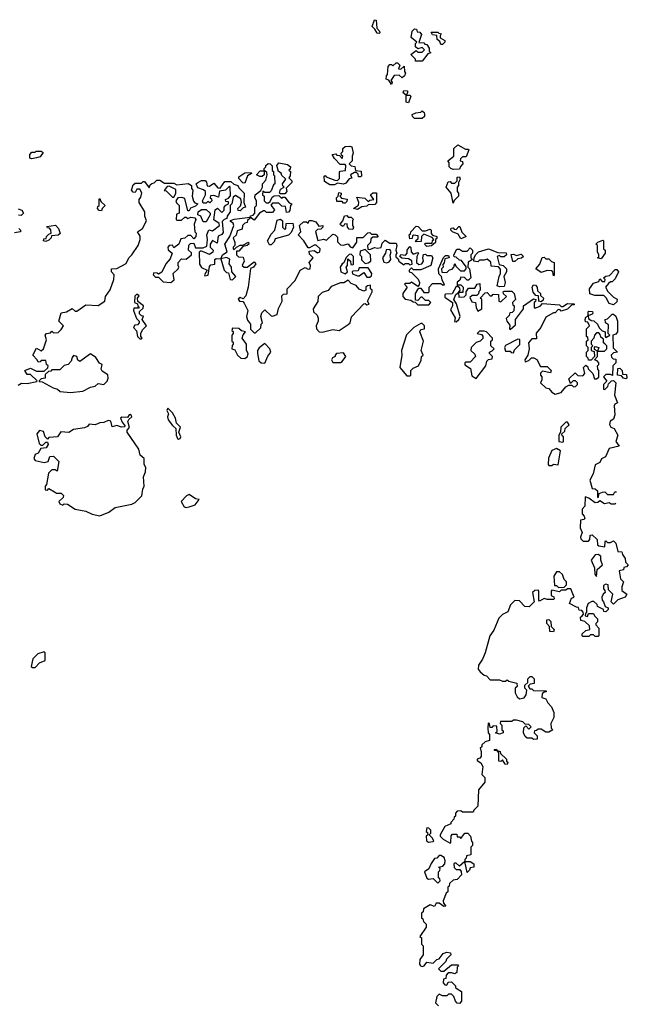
# Model space of a CAD drawing. Extents: x 1861455 to 2058065, y 200073 to 437907.
# Tile 418 of 574: x 2043236 to 2047180, y 301435 to 307820. Entities that reach past the tile are written whole.
import ezdxf

# ---------------------------------------------------------------- set-up
doc = ezdxf.new("R2010")
doc.units = 0

msp = doc.modelspace()

# ---------------------------------------------------------------- linework, layer by layer
at = {"layer": '0CON05XD'}
for points in [[(2045565, 307730), (2045551.7, 307731.7), (2045538.3, 307758.3), (2045520, 307775), (2045535, 307820), (2045547, 307817), (2045550, 307765), (2045567.5, 307745), (2045570, 307735), (2045565, 307730)], [(2045845, 307550), (2045801.7, 307551.7), (2045800, 307565), (2045770, 307595), (2045805, 307620), (2045815, 307610), (2045845, 307610), (2045860, 307625), (2045845, 307640), (2045815, 307630), (2045800, 307645), (2045800, 307665), (2045810, 307675), (2045772.5, 307705), (2045780, 307745), (2045795, 307760), (2045808.3, 307758.3), (2045811.7, 307741.7), (2045828.3, 307738.3), (2045840, 307725), (2045821.7, 307671.7), (2045855, 307670), (2045861.7, 307661.7), (2045875, 307660), (2045890, 307635), (2045890, 307615), (2045900, 307605), (2045881.7, 307598.3), (2045845, 307550)], [(2045975, 307660), (2045965, 307660), (2045958.3, 307678.3), (2045941.7, 307691.7), (2045938.3, 307718.3), (2045911.7, 307721.7), (2045901.7, 307738.3), (2045945, 307740), (2045951.7, 307731.7), (2045968.3, 307728.3), (2045960, 307715), (2045961.7, 307701.7), (2045990, 307685), (2045990, 307675), (2045975, 307660)], [(2045645, 307400), (2045628.3, 307428.3), (2045610, 307435), (2045613, 307457), (2045620, 307465), (2045623, 307517), (2045635, 307530), (2045645, 307530), (2045655, 307520), (2045675, 307540), (2045685, 307540), (2045700, 307525), (2045691.7, 307501.7), (2045705, 307500), (2045728.3, 307518.3), (2045730, 307485), (2045737, 307473), (2045730, 307455), (2045715, 307442.5), (2045695, 307460), (2045661.7, 307458.3), (2045640, 307425), (2045650, 307415), (2045645, 307400)], [(2045755, 307280), (2045740, 307285), (2045740, 307330), (2045720, 307345), (2045725, 307360), (2045748.3, 307358.3), (2045750, 307345), (2045740, 307330), (2045765, 307330), (2045770, 307325), (2045755, 307280)], [(2045845, 307180), (2045795, 307180), (2045781.7, 307191.7), (2045780, 307205), (2045803, 307217), (2045835, 307220), (2045845, 307230), (2045857.5, 307217.5), (2045860, 307205), (2045858.3, 307191.7), (2045845, 307180)], [(2045275, 306750), (2045245, 306750), (2045211.7, 306771.7), (2045210, 306805), (2045215, 306810), (2045221.7, 306801.7), (2045278.3, 306778.3), (2045295, 306777.5), (2045308.8, 306791.2), (2045308.3, 306831.7), (2045313, 306837), (2045348.3, 306841.7), (2045350, 306875), (2045345, 306880), (2045311.7, 306881.7), (2045275, 306920), (2045260, 306945), (2045285, 306950), (2045291.7, 306941.7), (2045308.3, 306938.3), (2045325, 306920), (2045330, 306935), (2045321.7, 306941.7), (2045320, 306955), (2045330, 306965), (2045330, 306985), (2045345, 306996.7), (2045375, 307000), (2045387.5, 306995), (2045397.5, 306955), (2045390, 306935), (2045390, 306905), (2045370, 306885), (2045383, 306873), (2045408.3, 306868.3), (2045411.7, 306841.7), (2045448.3, 306838.3), (2045450, 306805), (2045445, 306800), (2045431.7, 306801.7), (2045428.3, 306818.3), (2045418.3, 306828.3), (2045405, 306830), (2045380, 306815), (2045388.3, 306791.7), (2045371.7, 306788.3), (2045350, 306760), (2045335, 306752.5), (2045295, 306760), (2045275, 306750)], [(2046045, 306847.5), (2046030, 306855), (2046020, 306865), (2046020, 306895), (2046010, 306905), (2046050, 306935), (2046050, 306985), (2046075, 307007.5), (2046125, 306980), (2046145, 306980), (2046147.5, 306975), (2046128.3, 306931.7), (2046105, 306930), (2046091.7, 306918.3), (2046090, 306905), (2046105, 306900), (2046107.5, 306885), (2046091.7, 306868.3), (2046085, 306850), (2046045, 306847.5)], [(2043315, 306917.5), (2043301.7, 306921.7), (2043302.5, 306945), (2043315, 306960), (2043335, 306960), (2043342.5, 306967.5), (2043375, 306967.5), (2043388.3, 306958.3), (2043369.3, 306930.7), (2043345, 306923.3), (2043315, 306917.5)], [(2044263.3, 306225), (2044262.5, 306245), (2044285, 306270), (2044315, 306267.5), (2044350, 306295), (2044348.3, 306308.3), (2044330, 306325), (2044333, 306357), (2044341.7, 306368.3), (2044365, 306370), (2044375, 306340), (2044425, 306340), (2044448.3, 306351.7), (2044453.3, 306395), (2044447.5, 306425), (2044461.7, 306458.3), (2044485, 306450), (2044530, 306485), (2044528.3, 306498.3), (2044493, 306523), (2044503, 306587), (2044517, 306597), (2044545, 306570), (2044560, 306585), (2044560, 306605), (2044571.7, 306618.3), (2044590, 306625), (2044588.3, 306638.3), (2044571.7, 306641.7), (2044570, 306655), (2044588.3, 306661.7), (2044601.7, 306678.3), (2044600, 306735), (2044595, 306740), (2044570, 306715), (2044531.7, 306708.3), (2044525, 306670), (2044495, 306680), (2044471.7, 306678.3), (2044470, 306665), (2044478.3, 306658.3), (2044480, 306645), (2044468.3, 306631.7), (2044455, 306640), (2044445, 306630), (2044425, 306630), (2044420, 306645), (2044440, 306685), (2044440, 306705), (2044427.5, 306717.5), (2044390.7, 306730.7), (2044380, 306755), (2044390, 306765), (2044415, 306777.5), (2044437, 306777), (2044447, 306767), (2044451.7, 306741.7), (2044465, 306740), (2044495, 306760), (2044520.7, 306730.7), (2044535, 306727.5), (2044565, 306770), (2044605, 306770), (2044623, 306753), (2044650, 306745), (2044655, 306730), (2044690, 306695), (2044687.5, 306635), (2044700, 306605), (2044685, 306600), (2044665, 306580), (2044651.7, 306581.7), (2044650, 306595), (2044667, 306613), (2044673, 306637), (2044668.8, 306658.8), (2044635, 306680), (2044620, 306670), (2044610, 306625), (2044600, 306615), (2044600, 306575), (2044580, 306545), (2044578.3, 306531.7), (2044560, 306525), (2044548.3, 306511.7), (2044555, 306440), (2044545, 306427.5), (2044523, 306417), (2044515, 306370), (2044485, 306387.5), (2044470, 306365), (2044470, 306345), (2044490, 306325), (2044488.3, 306311.7), (2044465, 306297.5), (2044431.7, 306311.7), (2044415, 306320), (2044405, 306320), (2044398.3, 306311.7), (2044400, 306235), (2044413.9, 306213.9), (2044450, 306195), (2044432.5, 306165), (2044435, 306160), (2044456.4, 306163.6), (2044465, 306220), (2044475, 306230), (2044500, 306235), (2044500, 306265), (2044508.3, 306271.7), (2044540, 306270), (2044550, 306295), (2044580, 306315), (2044566.2, 306363.8), (2044597, 306413), (2044622.5, 306485), (2044620, 306500), (2044601.7, 306511.7), (2044601.7, 306518.3), (2044625, 306527.5), (2044730, 306540), (2044731.7, 306548.3), (2044748.3, 306551.7), (2044760, 306565), (2044760, 306605), (2044770, 306615), (2044770, 306645), (2044760, 306665), (2044762.5, 306685), (2044798.3, 306711.7), (2044810, 306735), (2044810, 306755), (2044831.7, 306778.3), (2044840, 306815), (2044838.3, 306828.3), (2044825, 306840), (2044820, 306840), (2044820, 306815), (2044807, 306803), (2044793, 306803), (2044770, 306815), (2044795, 306840), (2044820, 306840), (2044820, 306855), (2044830, 306865), (2044830, 306875), (2044845, 306887.5), (2044860, 306885), (2044871.7, 306871.7), (2044872.5, 306842.5), (2044880, 306835), (2044880, 306815), (2044886.7, 306806.7), (2044890, 306755), (2044880, 306750), (2044865, 306710), (2044855, 306700), (2044825, 306700), (2044811.7, 306708.3), (2044810, 306685), (2044820, 306675), (2044820, 306645), (2044833, 306633), (2044847.5, 306632.5), (2044860, 306640), (2044871.7, 306668.3), (2044885, 306677.5), (2044915, 306680), (2044935, 306660), (2044941.7, 306668.3), (2044955, 306670), (2044981.7, 306631.7), (2045000, 306625), (2044990, 306615), (2044986.4, 306583.6), (2044978.3, 306571.7), (2044965, 306570), (2044958.3, 306608.3), (2044935, 306610), (2044915, 306630), (2044875, 306630), (2044862.5, 306617.5), (2044887, 306587), (2044875, 306570), (2044835, 306570), (2044825, 306580), (2044815, 306580), (2044790, 306565), (2044755, 306520), (2044730, 306540), (2044728.3, 306531.7), (2044711.7, 306518.3), (2044710, 306505), (2044695, 306500), (2044680, 306485), (2044677.5, 306462.5), (2044645, 306450), (2044638.3, 306421.7), (2044620, 306405), (2044630, 306375), (2044630, 306355), (2044620, 306345), (2044620, 306335), (2044625, 306330), (2044640, 306345), (2044665, 306357.5), (2044681.7, 306358.3), (2044718.3, 306378.3), (2044720, 306365), (2044710, 306355), (2044681.7, 306348.3), (2044655, 306320), (2044641.7, 306318.3), (2044640, 306295), (2044653, 306283), (2044685, 306280), (2044690, 306255), (2044677.5, 306225), (2044690, 306215), (2044710, 306215), (2044755, 306250), (2044766.7, 306236.7), (2044750, 306215), (2044732.5, 306207.5), (2044716.7, 306085), (2044700.7, 306029.3), (2044685, 306010), (2044665, 306017.5), (2044652.5, 306007.5), (2044660, 305995), (2044681.7, 305991.7), (2044690.7, 305980.7), (2044713.3, 305935), (2044706.7, 305895), (2044712.3, 305872.3), (2044732.5, 305845), (2044732.5, 305812.5), (2044755, 305790), (2044765, 305790), (2044798.3, 305821.7), (2044800, 305845), (2044810, 305855), (2044797.5, 305895), (2044805, 305920), (2044825, 305937.5), (2044865, 305900), (2044875, 305897.5), (2044905, 305907.5), (2044913, 305947), (2044936.7, 305995), (2044935, 306030), (2044945, 306040), (2044968.3, 306041.7), (2044970, 306075), (2045020.7, 306129.3), (2045054.1, 306195.9), (2045085, 306212.5), (2045105, 306202.5), (2045117.5, 306205), (2045120, 306225), (2045112.5, 306245), (2045137.5, 306275), (2045115, 306300), (2045111.7, 306318.3), (2045145, 306322.5), (2045165, 306307.5), (2045180, 306315), (2045182.5, 306335), (2045157, 306357), (2045145, 306357.5), (2045115, 306340), (2045105, 306340), (2045076.4, 306386.4), (2045040, 306425), (2045057.5, 306445), (2045050, 306485), (2045075, 306510), (2045095, 306510), (2045105, 306500), (2045111.7, 306518.3), (2045128.3, 306518.3), (2045155, 306510), (2045175, 306480), (2045200, 306485), (2045200, 306475), (2045188.3, 306461.7), (2045165, 306460), (2045153, 306447), (2045168.3, 306388.3), (2045205, 306397.5), (2045225, 306390), (2045265, 306430), (2045280, 306425), (2045295, 306410), (2045295, 306380), (2045315, 306360), (2045331.7, 306358.3), (2045365, 306367.5), (2045377, 306347), (2045395, 306340), (2045421.7, 306378.3), (2045421.7, 306408.3), (2045461.7, 306408.3), (2045491.7, 306438.3), (2045505, 306440), (2045515, 306430), (2045545, 306430), (2045560, 306415), (2045555, 306410), (2045525, 306410), (2045511.7, 306398.3), (2045510, 306375), (2045490, 306355), (2045491.7, 306331.7), (2045505, 306330), (2045535, 306342.5), (2045555, 306337.5), (2045578.3, 306341.7), (2045585, 306370), (2045605, 306390), (2045635, 306370), (2045675, 306370), (2045680, 306355), (2045672.5, 306325), (2045680, 306305), (2045673, 306297), (2045673, 306283), (2045688.3, 306268.3), (2045693.6, 306253.6), (2045725, 306230), (2045735, 306240), (2045755, 306240), (2045765, 306230), (2045780, 306235), (2045776.7, 306256.7), (2045755, 306270), (2045713.3, 306273.3), (2045700, 306285), (2045705, 306297.5), (2045736.7, 306293.3), (2045747.5, 306305), (2045747.5, 306325), (2045765, 306350), (2045771.7, 306341.7), (2045772.5, 306315), (2045785, 306300), (2045815, 306310), (2045820, 306305), (2045810, 306285), (2045807.5, 306245), (2045823, 306233), (2045843, 306237), (2045852.5, 306255), (2045847.5, 306275), (2045851.7, 306298.3), (2045865, 306300), (2045875, 306290), (2045905, 306290), (2045912.5, 306275), (2045900, 306225), (2045835, 306197.5), (2045788.3, 306198.3), (2045775, 306210), (2045760, 306195), (2045760, 306185), (2045775, 306180), (2045817.7, 306137.7), (2045827.5, 306115), (2045825, 306100), (2045815, 306090), (2045775, 306117.5), (2045765, 306110), (2045735, 306110), (2045730, 306105), (2045747.5, 306085), (2045718.8, 306045), (2045718.8, 306025), (2045735, 306006.7), (2045771.7, 306001.7)], [(2044955, 306690), (2044925, 306690), (2044920, 306695), (2044925, 306720), (2044950, 306735), (2044941.7, 306741.7), (2044940, 306755), (2044960, 306785), (2044935, 306810), (2044930, 306825), (2044912.5, 306835), (2044902.5, 306875), (2044915, 306892.5), (2044971.7, 306881.7), (2044990, 306865), (2044988.3, 306851.7), (2044980, 306845), (2044990, 306835), (2044988.3, 306808.3), (2044980, 306795), (2045000, 306775), (2045000, 306765), (2044961.7, 306728.3), (2044967.5, 306705), (2044955, 306690)], [(2044695, 306760), (2044681.7, 306761.7), (2044655, 306790), (2044655, 306800), (2044695, 306827.5), (2044735, 306830), (2044738.3, 306821.7), (2044711.7, 306808.3), (2044695, 306760)], [(2046045, 306630), (2046032.5, 306695), (2046000, 306735), (2046011.7, 306768.3), (2046025, 306770), (2046035, 306760), (2046055, 306760), (2046070, 306775), (2046071.7, 306798.3), (2046085, 306800), (2046090, 306785), (2046080, 306765), (2046080, 306745), (2046070, 306735), (2046070, 306705), (2046080, 306695), (2046080, 306675), (2046051.7, 306648.3), (2046045, 306630)], [(2043225, 305450), (2043247, 305463), (2043285, 305460), (2043347, 305473), (2043348.3, 305478.3), (2043305, 305520), (2043285, 305520), (2043270, 305545), (2043305, 305560), (2043345, 305540), (2043395, 305540), (2043418.3, 305561.7), (2043420, 305575), (2043410, 305585), (2043405, 305610), (2043375, 305610), (2043368.3, 305601.7), (2043355, 305600), (2043350, 305615), (2043320, 305645), (2043345, 305690), (2043375, 305672.5), (2043390, 305685), (2043410, 305745), (2043400, 305775), (2043410, 305785), (2043435, 305790), (2043445, 305800), (2043455, 305790), (2043485, 305792.5), (2043505, 305810), (2043520, 305835), (2043490, 305865), (2043505, 305920), (2043540, 305925), (2043575, 305947.5), (2043595, 305930), (2043605, 305930), (2043665, 305970), (2043745, 305967.5), (2043787.5, 305995), (2043792.5, 306025), (2043821.7, 306068.3), (2043846.7, 306135), (2043847.5, 306165), (2043830, 306185), (2043830, 306205), (2043865, 306207.5), (2043925, 306240), (2043943.3, 306275), (2043963.3, 306295), (2044003.3, 306355), (2044016.7, 306395), (2044017, 306417), (2044000, 306445), (2044032.5, 306465), (2044057.5, 306515), (2044047.5, 306545), (2044047.5, 306575), (2044010, 306635), (2044010, 306655), (2044021.7, 306668.3), (2044027, 306697), (2044015, 306720), (2043995, 306720), (2043985, 306700), (2043971.7, 306701.7), (2043960, 306715), (2043971.7, 306748.3), (2043985, 306760), (2044025, 306760), (2044035, 306770), (2044045, 306770), (2044075, 306730), (2044081.7, 306748.3), (2044091.7, 306758.3), (2044108.3, 306761.7), (2044125, 306780), (2044145, 306780), (2044175, 306760), (2044235, 306760), (2044255, 306750), (2044326.7, 306756.7), (2044350, 306745), (2044350, 306725), (2044357.5, 306715), (2044353.3, 306675), (2044362.5, 306642.5), (2044371.7, 306631.7), (2044390, 306625), (2044375, 306610), (2044341.7, 306598.3), (2044335, 306580), (2044325, 306580), (2044305, 306660), (2044287.5, 306667.5), (2044260, 306665), (2044247.5, 306645), (2044251.7, 306631.7), (2044270, 306615), (2044270, 306565), (2044251.7, 306558.3), (2044250, 306525), (2044255, 306520), (2044285, 306520), (2044305, 306540), (2044315, 306540), (2044325, 306530), (2044345, 306540), (2044370, 306535), (2044377.5, 306525), (2044367.5, 306495), (2044370, 306445), (2044380, 306435), (2044377.5, 306415), (2044365, 306400), (2044345, 306420), (2044325, 306420), (2044307, 306403), (2044280, 306400), (2044267.5, 306365), (2044235, 306340), (2044225, 306357.5), (2044203.6, 306356.4), (2044196.7, 306345), (2044198.3, 306328.3), (2044223.3, 306305), (2044210.7, 306269.3), (2044183, 306237), (2044156.4, 306183.6), (2044135, 306170), (2044127, 306177), (2044105, 306177.5), (2044100, 306165), (2044115, 306150), (2044135, 306150), (2044165, 306120), (2044215, 306116.7), (2044237, 306133), (2044230, 306175), (2044262.5, 306205), (2044267.5, 306215), (2044263.3, 306225)], [(2044235, 306670), (2044247, 306693), (2044248.3, 306718.3), (2044205, 306740), (2044191.7, 306738.3), (2044171.7, 306711.7), (2044185, 306710), (2044225, 306670), (2044235, 306670)], [(2045345, 306630), (2045335, 306630), (2045325, 306640), (2045291.7, 306641.7), (2045290, 306665), (2045300, 306675), (2045305, 306700), (2045320, 306695), (2045320, 306685), (2045310, 306675), (2045321.7, 306661.7), (2045357, 306657), (2045355, 306640), (2045345, 306630)], [(2045425, 306590), (2045400, 306595), (2045431.7, 306618.3), (2045433.3, 306635), (2045421.7, 306668.3), (2045471.7, 306661.7), (2045495, 306640), (2045505, 306650), (2045530, 306655), (2045510, 306685), (2045525, 306697.5), (2045548.3, 306698.3), (2045547.5, 306635), (2045538.3, 306621.7), (2045495, 306620), (2045485, 306610), (2045453, 306607), (2045425, 306590)], [(2043765, 306580), (2043751.7, 306581.7), (2043740, 306595), (2043741.7, 306608.3), (2043750, 306615), (2043750, 306655), (2043755, 306660), (2043761.7, 306641.7), (2043790, 306615), (2043770, 306595), (2043765, 306580)], [(2043225, 306592.5), (2043250, 306585), (2043260, 306565), (2043245, 306550), (2043228.3, 306551.7)], [(2044445, 306510), (2044425, 306510), (2044410, 306545), (2044390, 306555), (2044392.5, 306575), (2044415, 306590), (2044445, 306590), (2044470, 306565), (2044470, 306555), (2044445, 306510)], [(2045395, 306460), (2045371.7, 306461.7), (2045360, 306475), (2045357, 306497), (2045340, 306495), (2045335, 306480), (2045325, 306480), (2045315, 306490), (2045312.5, 306495), (2045330, 306515), (2045341.7, 306548.3), (2045355, 306550), (2045365, 306540), (2045385, 306540), (2045400, 306525), (2045392.5, 306517.5), (2045392.5, 306485), (2045400, 306475), (2045395, 306460)], [(2043405, 306382.5), (2043390, 306385), (2043391.7, 306398.3), (2043408.3, 306401.7), (2043410, 306415), (2043425, 306430), (2043440, 306435), (2043438.3, 306458.3), (2043428.3, 306468.3), (2043415, 306470), (2043411.7, 306478.3), (2043467, 306487), (2043487, 306467), (2043497, 306433), (2043485, 306422.5), (2043441.7, 306418.3), (2043440, 306405), (2043425, 306390), (2043405, 306382.5)], [(2044865, 306360), (2044855, 306360), (2044842.5, 306385), (2044865, 306430), (2044890, 306455), (2044905, 306520), (2044925, 306527.5), (2044940, 306515), (2044940, 306475), (2044955, 306460), (2044960, 306465), (2044961.7, 306498.3), (2045005, 306500), (2045010, 306475), (2044995, 306440), (2044977, 306423), (2044891.7, 306398.3), (2044885, 306380), (2044865, 306360)], [(2045875, 306350), (2045860, 306365), (2045865, 306370), (2045908.3, 306371.7), (2045911.7, 306388.3), (2045920, 306395), (2045908.3, 306408.3), (2045855, 306430), (2045840, 306415), (2045838.3, 306381.7), (2045805, 306380), (2045800, 306385), (2045818.3, 306401.7), (2045818.3, 306418.3), (2045788.3, 306421.7), (2045781.7, 306418.3), (2045778.3, 306401.7), (2045765, 306400), (2045760, 306425), (2045768.3, 306431.7), (2045770, 306445), (2045805, 306480), (2045818.3, 306478.3), (2045845, 306450), (2045865, 306450), (2045895, 306462.5), (2045902.5, 306455), (2045902.5, 306432.5), (2045911.7, 306421.7), (2045940, 306415), (2045938.3, 306401.7), (2045930, 306395), (2045930, 306375), (2045905, 306352.5), (2045875, 306350)], [(2043230, 306465), (2043240, 306455), (2043240, 306445), (2043201.7, 306438.3)], [(2046095, 306400), (2046078.3, 306428.3), (2046040, 306445), (2046030, 306455), (2046031.7, 306468.3), (2046045, 306470), (2046051.7, 306461.7), (2046065, 306460), (2046081.7, 306478.3), (2046088.3, 306478.3), (2046101.7, 306441.7), (2046130, 306415), (2046105, 306402.5), (2046095, 306400)], [(2047005, 306270), (2046980, 306275), (2046988.3, 306281.7), (2046990, 306295), (2046980, 306315), (2046980, 306355), (2046970, 306365), (2046981.7, 306378.3), (2047015, 306390), (2047020, 306385), (2047020, 306335), (2047030, 306325), (2047030, 306305), (2047005, 306270)], [(2045345, 306172.5), (2045360, 306185), (2045352.5, 306215), (2045360, 306225), (2045361.7, 306268.3), (2045380, 306255), (2045381.7, 306231.7), (2045395, 306230), (2045400, 306235), (2045400, 306285), (2045385, 306300), (2045371.7, 306298.3), (2045351.7, 306278.3), (2045336.7, 306243.3), (2045325, 306237.5), (2045313.3, 306215), (2045317.5, 306185), (2045345, 306172.5)], [(2045475, 306240), (2045495, 306242.5), (2045512.5, 306255), (2045510, 306295), (2045475, 306330), (2045441.7, 306318.3), (2045440, 306295), (2045450, 306285), (2045451.7, 306261.7), (2045475, 306240)], [(2045615, 306242.5), (2045630, 306250), (2045640, 306265), (2045637, 306293), (2045642.5, 306315), (2045635, 306330), (2045611.7, 306328.3), (2045607.5, 306305), (2045586.2, 306275), (2045595, 306247.5), (2045615, 306242.5)], [(2045771.7, 306001.7), (2045785, 305990), (2045798.3, 305988.3), (2045815, 305970), (2045888.3, 305971.7), (2045900, 305985), (2045888.3, 305998.3), (2045865, 306000), (2045845, 306020), (2045835, 306020), (2045815, 306000), (2045801.7, 306001.7), (2045800, 306045), (2045815, 306070), (2045821.7, 306078.3), (2045835, 306080), (2045855, 306050), (2045885, 306050), (2045890, 306055), (2045890, 306085), (2045911.7, 306108.3), (2045965, 306110), (2045975, 306100), (2045988.3, 306101.7), (2045973, 306133), (2045970, 306155), (2045953, 306173), (2045950, 306205), (2045983, 306277), (2045995, 306290), (2046015, 306290), (2046020, 306275), (2045991.7, 306268.3), (2045987, 306243), (2045978.3, 306231.7), (2045980, 306215), (2045970, 306205), (2045971.7, 306181.7), (2046005, 306180), (2046021.7, 306198.3), (2046038.3, 306201.7), (2046050, 306215), (2046055, 306240), (2046061.7, 306221.7), (2046091.7, 306191.7), (2046118.3, 306191.7), (2046130, 306205), (2046128.3, 306218.3), (2046098.3, 306258.3), (2046085, 306260), (2046065, 306280), (2046051.7, 306281.7), (2046050, 306295), (2046068.3, 306331.7), (2046085, 306332.5), (2046105, 306320), (2046135, 306320), (2046155, 306340), (2046170, 306325), (2046170, 306305), (2046160, 306295), (2046160, 306275), (2046170, 306265), (2046141.7, 306248.3), (2046140, 306215), (2046150, 306205), (2046160, 306145), (2046145, 306130), (2046135, 306130), (2046118.3, 306148.3), (2046095, 306150), (2046088.3, 306131.7), (2046071.7, 306118.3), (2046071.7, 306101.7), (2046095, 306100), (2046110, 306085), (2046108.3, 306051.7), (2046080, 306050), (2046081.7, 306021.7), (2046117, 306023), (2046130, 306035), (2046130, 306055), (2046145, 306080), (2046185, 306080), (2046200, 306105), (2046218.3, 306108.3), (2046220, 306065), (2046211.7, 306058.3), (2046208.3, 306041.7), (2046197.5, 306032.5), (2046168.3, 306031.7), (2046152.5, 306017.5), (2046165, 305990), (2046190, 305985), (2046193, 305953), (2046205, 305930), (2046230, 305945), (2046230, 306005), (2046220, 306015), (2046251.7, 306048.3), (2046265, 306050), (2046285, 306030), (2046295, 306030), (2046305, 306040), (2046338.3, 306038.3), (2046340, 305995), (2046355, 305990), (2046390, 306025), (2046371.7, 306041.7), (2046370, 306055), (2046375, 306060), (2046425, 306060), (2046440, 306045), (2046450, 306005), (2046430, 305985), (2046431.7, 305971.7), (2046440, 305965), (2046438.3, 305931.7), (2046428.3, 305921.7), (2046411.7, 305918.3), (2046408.3, 305901.7), (2046388.3, 305881.7), (2046392.5, 305865), (2046411.7, 305838.3), (2046410, 305815), (2046415, 305810), (2046448.3, 305841.7), (2046450, 305875), (2046500, 305945), (2046500, 305965), (2046565, 306010), (2046580, 306005), (2046578.3, 305991.7), (2046570, 305985), (2046570, 305955), (2046575, 305950), (2046608.3, 305961.7), (2046625, 305980), (2046735, 305970), (2046745, 305960), (2046755, 305960), (2046785, 305980), (2046828.3, 305978.3), (2046828.3, 305971.7), (2046811.7, 305968.3), (2046785, 305942.5), (2046745, 305930), (2046738.3, 305938.3), (2046725, 305940), (2046705, 305920), (2046695, 305920), (2046645, 305890), (2046612.5, 305825), (2046583, 305787), (2046585, 305750), (2046555, 305750), (2046532.5, 305725), (2046537.5, 305685), (2046530, 305645), (2046510, 305615), (2046511.7, 305601.7), (2046535, 305610), (2046553, 305627), (2046567, 305627), (2046586.4, 305616.4), (2046611.7, 305571.7), (2046655, 305570), (2046680, 305545), (2046675, 305530), (2046625, 305540), (2046611.7, 305528.3), (2046610, 305515), (2046620, 305505), (2046620, 305485), (2046610, 305465), (2046645, 305432.5), (2046665, 305427.5), (2046683.6, 305403.6), (2046705, 305392.5), (2046745, 305402.5), (2046775, 305440), (2046795, 305450), (2046815, 305450), (2046825, 305440), (2046838.3, 305441.7), (2046850, 305455), (2046850, 305465), (2046838.3, 305478.3), (2046821.7, 305478.3), (2046805, 305460), (2046795, 305490), (2046835, 305530), (2046853, 305513), (2046885, 305510), (2046897.5, 305525), (2046890, 305565), (2046905, 305580), (2046918.3, 305568.3), (2046920, 305555), (2046950, 305525), (2046961.7, 305491.7), (2046975, 305490), (2046988.3, 305501.7), (2046990, 305545), (2046983, 305553), (2046980, 305575), (2046990, 305585), (2046990, 305595), (2046978.3, 305608.3), (2046960, 305615), (2046980, 305635), (2046980, 305670), (2046961.7, 305681.7), (2046960, 305695), (2046965, 305700), (2046990, 305695), (2046980, 305670), (2047025, 305670), (2047040, 305685), (2047040, 305705), (2047028.3, 305718.3), (2047020, 305725), (2047018.3, 305748.3), (2047001.7, 305761.7), (2046998.3, 305778.3), (2046988.3, 305788.3), (2046975, 305790), (2046960, 305775), (2046957.5, 305755), (2046940, 305735), (2046940, 305715), (2046950, 305705), (2046940, 305695), (2046940, 305675), (2046958.3, 305668.3), (2046960, 305635), (2046938.3, 305611.7), (2046921.7, 305611.7), (2046920, 305625), (2046910, 305635), (2046910, 305665), (2046920, 305675), (2046920, 305695), (2046910, 305705), (2046910, 305735), (2046920, 305745), (2046918.3, 305758.3), (2046910, 305765), (2046910, 305815), (2046927.5, 305835), (2046918.3, 305858.3), (2046901.7, 305861.7), (2046900, 305875), (2046905, 305890), (2046920, 305900), (2046920, 305925), (2046925, 305930), (2046948.3, 305928.3), (2046950, 305915), (2046945, 305910), (2046920, 305900), (2046921.7, 305881.7), (2046938.3, 305868.3), (2046956.4, 305866.4), (2046980, 305845), (2046990.7, 305820.7), (2047011.7, 305801.7), (2047030, 305795), (2047030, 305765), (2047035, 305760), (2047060, 305775), (2047050, 305785), (2047051.7, 305841.7), (2047032.5, 305855), (2047030, 305875), (2047045, 305880), (2047075, 305910), (2047085, 305910), (2047098.3, 305898.3), (2047110, 305865), (2047110, 305795), (2047098.3, 305781.7), (2047080, 305775), (2047083, 305693), (2047110, 305665), (2047085, 305660), (2047070, 305645), (2047071.7, 305631.7), (2047081.7, 305621.7), (2047098.3, 305618.3), (2047100, 305595), (2047080, 305575), (2047078.3, 305511.7), (2047065, 305520), (2047035, 305520), (2047020, 305505), (2047040, 305475), (2047020, 305455), (2047020, 305425), (2047028.3, 305421.7), (2047048.3, 305441.7), (2047051.7, 305458.3), (2047071.7, 305478.3), (2047085, 305480), (2047100, 305465), (2047090, 305385), (2047110, 305335), (2047093.6, 305326.4), (2047087.5, 305315), (2047093, 305257), (2047085, 305230), (2047063.3, 305216.7), (2047057.5, 305195), (2047067, 305177), (2047089.3, 305169.3), (2047112.5, 305125), (2047100, 305085), (2047120, 305055), (2047055, 305040), (2047032.5, 304985), (2047007, 304973), (2046995, 304947.5), (2046966.2, 304933.8), (2046952.5, 304875), (2046930, 304835), (2046945, 304780), (2046965, 304777.5), (2046980, 304765), (2046980, 304725), (2046985, 304720), (2046991.7, 304748.3), (2047013, 304757), (2047027.5, 304757.5), (2047045, 304740), (2047085, 304740), (2047091.7, 304758.3), (2047104, 304758.9)], [(2046345, 306087.5), (2046330, 306095), (2046342.5, 306155), (2046352.5, 306175), (2046351.7, 306201.7), (2046338.3, 306218.3), (2046291.7, 306221.7), (2046288.3, 306248.3), (2046265, 306267.5), (2046245, 306260), (2046215, 306260), (2046205, 306250), (2046180, 306255), (2046181.7, 306278.3), (2046191.7, 306298.3), (2046210, 306315), (2046275, 306333.3), (2046335, 306310), (2046388.3, 306308.3), (2046390, 306295), (2046375, 306282.5), (2046355, 306282.5), (2046345, 306290), (2046330, 306285), (2046342.5, 306232.5), (2046370, 306225), (2046390, 306205), (2046390, 306185), (2046372.5, 306155), (2046382.5, 306115), (2046375, 306090), (2046345, 306087.5)], [(2046431.7, 306251.7), (2046421.7, 306298.3), (2046435, 306300), (2046455, 306290), (2046485, 306300), (2046500, 306285), (2046487, 306273), (2046465, 306270), (2046445, 306252.5), (2046431.7, 306251.7)], [(2044615, 306132.5), (2044637.5, 306155), (2044610, 306185), (2044607.5, 306215), (2044593, 306237), (2044596.7, 306266.7), (2044575, 306277.5), (2044540, 306270), (2044560, 306195), (2044575, 306180), (2044588.3, 306178.3), (2044600, 306135), (2044615, 306132.5)], [(2046695, 306160), (2046690, 306185), (2046681.7, 306191.7), (2046655, 306192.5), (2046615, 306180), (2046580, 306205), (2046607.5, 306235), (2046621.7, 306278.3), (2046635, 306280), (2046645, 306270), (2046665, 306270), (2046681.7, 306251.7), (2046700, 306245), (2046700, 306165), (2046695, 306160)], [(2045505, 306150), (2045515, 306160), (2045517.5, 306175), (2045495, 306210), (2045435, 306210), (2045428.3, 306191.7), (2045395, 306190), (2045390, 306185), (2045391.7, 306171.7), (2045425, 306160), (2045435, 306160), (2045465, 306180), (2045485, 306150), (2045505, 306150)], [(2047085, 305970), (2047055, 305980), (2047037, 306017), (2047021.7, 306031.7), (2046962.5, 306032.5), (2046931.7, 306041.7), (2046927.5, 306075), (2046955, 306112.5), (2046988.3, 306121.7), (2046995, 306140), (2047011.7, 306121.7), (2047028.3, 306121.7), (2047030, 306135), (2047020, 306145), (2047035, 306157.5), (2047058.3, 306161.7), (2047095, 306200), (2047105, 306200), (2047117.5, 306185), (2047095, 306140), (2047075, 306120), (2047065, 306120), (2047051.7, 306108.3), (2047032.5, 306085), (2047047, 306057), (2047085, 306020), (2047107, 306007), (2047105, 305990), (2047085, 305970)], [(2045195, 305793.8), (2045265, 305810), (2045306.4, 305803.6), (2045365, 305842.5), (2045376.7, 305855), (2045387, 305893), (2045465, 305977.5), (2045475, 305980), (2045485, 305970), (2045500, 305975), (2045490, 305995), (2045520, 306055), (2045520, 306065), (2045510, 306075), (2045508.3, 306098.3), (2045490, 306095), (2045480, 306085), (2045480, 306065), (2045465, 306060), (2045435, 306073.3), (2045416.4, 306096.4), (2045385, 306110), (2045365, 306130), (2045336.4, 306113.6), (2045315, 306113.3), (2045255, 306090), (2045235, 306063.3), (2045195, 306050), (2045170, 306025), (2045167, 305993), (2045137.5, 305945), (2045140, 305925), (2045163, 305903), (2045170, 305885), (2045170, 305865), (2045157.5, 305835), (2045160, 305815), (2045176.4, 305796.4), (2045195, 305793.8)], [(2046615, 305990), (2046600, 305995), (2046598.3, 306028.3), (2046581.7, 306031.7), (2046563, 306053), (2046557.5, 306085), (2046565, 306100), (2046578.3, 306098.3), (2046590, 306085), (2046592.5, 306062.5), (2046610, 306045), (2046611.7, 306031.7), (2046630, 306015), (2046628.3, 306001.7), (2046615, 305990)], [(2044025, 305750), (2044030, 305755), (2044020, 305765), (2044020, 305785), (2044031.7, 305808.3), (2044057.5, 305835), (2044030, 305875), (2044038.3, 305898.3), (2044025, 305900), (2044013, 305913), (2044012.5, 305927.5), (2044035, 305950), (2044037.5, 305965), (2044001.7, 305991.7), (2044000, 306015), (2044010, 306030), (2043995, 306040), (2043983, 306027), (2043980, 305985), (2043998.3, 305978.3), (2044001.7, 305961.7), (2044010, 305955), (2044005, 305950), (2043975, 305950), (2043972.5, 305935), (2043993, 305883), (2044010, 305865), (2044010, 305855), (2043998.3, 305841.7), (2043981.7, 305838.3), (2043972.5, 305825), (2043991.7, 305801.7), (2044000, 305765), (2044015, 305750), (2044025, 305750)], [(2046065, 305860), (2046082.5, 305875), (2046090, 305895), (2046067, 305977), (2046050, 306005), (2046061.7, 306038.3), (2046080, 306050), (2046090, 306065), (2046088.3, 306078.3), (2046075, 306090), (2046065, 306090), (2046038.3, 306041.7), (2045995, 306040), (2045990, 306035), (2045991.7, 306021.7), (2046040, 305985), (2046040, 305965), (2046028.3, 305938.3), (2046057, 305887), (2046053, 305863), (2046065, 305860)], [(2045765, 305510), (2045770, 305515), (2045770, 305545), (2045785, 305560), (2045820, 305575), (2045837, 305613), (2045840, 305635), (2045850, 305645), (2045837.5, 305675), (2045852.5, 305735), (2045830, 305795), (2045835, 305810), (2045860, 305815), (2045860, 305835), (2045845, 305850), (2045835, 305850), (2045790, 305825), (2045743.6, 305776.4), (2045710, 305675), (2045713.3, 305645), (2045700, 305565), (2045745, 305510), (2045765, 305510)], [(2044695, 305622.5), (2044712.5, 305635), (2044716.7, 305655), (2044706.7, 305675), (2044706.7, 305715), (2044677.5, 305755), (2044683, 305777), (2044700, 305795), (2044673, 305803), (2044655, 305817.5), (2044615, 305820), (2044610, 305805), (2044618.3, 305798.3), (2044620, 305785), (2044610, 305775), (2044610, 305735), (2044618.3, 305728.3), (2044620, 305715), (2044613, 305707), (2044610, 305685), (2044629.3, 305679.3), (2044647.5, 305645), (2044670, 305625), (2044695, 305622.5)], [(2046195, 305492.5), (2046257.5, 305575), (2046263.6, 305606.4), (2046275, 305617.5), (2046298.3, 305621.7), (2046300, 305635), (2046280, 305655), (2046280, 305665), (2046298.3, 305671.7), (2046310, 305685), (2046290, 305705), (2046290, 305735), (2046300, 305745), (2046300, 305755), (2046260, 305795), (2046245, 305800), (2046215, 305800), (2046200, 305785), (2046228.3, 305778.3), (2046237, 305767), (2046237, 305753), (2046220, 305735), (2046193.6, 305726.4), (2046162.5, 305695), (2046160, 305675), (2046185, 305650), (2046190, 305635), (2046155, 305600), (2046125, 305600), (2046120, 305595), (2046121.7, 305581.7), (2046157, 305557), (2046165, 305510), (2046195, 305492.5)], [(2044825, 305592.5), (2044843, 305637), (2044862.5, 305665), (2044857.5, 305685), (2044825, 305720), (2044787, 305693), (2044777.5, 305675), (2044776.2, 305655), (2044785, 305607.5), (2044800, 305595), (2044825, 305592.5)], [(2046435, 305660), (2046441.7, 305678.3), (2046477, 305713), (2046477, 305747), (2046465, 305747.5), (2046385, 305707.5), (2046377.5, 305695), (2046385, 305670), (2046415, 305670), (2046421.7, 305661.7), (2046435, 305660)], [(2043565, 305403.3), (2043645, 305410), (2043695, 305437.5), (2043725, 305443.3), (2043745, 305460), (2043780, 305455), (2043802.5, 305475), (2043810, 305495), (2043806.1, 305516.1), (2043770.7, 305540.7), (2043763, 305553), (2043770, 305585), (2043753.6, 305593.6), (2043729.3, 305629.3), (2043695, 305652.5), (2043625, 305602.5), (2043613, 305613), (2043606.4, 305636.4), (2043585, 305642.5), (2043575, 305630), (2043570, 305605), (2043550, 305585), (2043523, 305577), (2043495, 305550), (2043445, 305550), (2043438.3, 305541.7), (2043421.7, 305538.3), (2043401.7, 305518.3), (2043400, 305495), (2043375, 305490), (2043361.7, 305478.3), (2043363, 305473), (2043381.7, 305471.7), (2043453, 305433), (2043480, 305425), (2043498.3, 305408.3), (2043565, 305403.3)], [(2045315, 305597.5), (2045325, 305602.5), (2045350, 305635), (2045335, 305660), (2045290, 305655), (2045280, 305645), (2045280, 305635), (2045263.6, 305626.4), (2045257.5, 305615), (2045265, 305597.5), (2045315, 305597.5)], [(2047165, 305490), (2047150, 305495), (2047135, 305510), (2047110, 305515), (2047111.7, 305558.3), (2047125, 305560), (2047140, 305545), (2047141.7, 305521.7), (2047168.3, 305518.3), (2047170, 305495), (2047165, 305490)], [(2044265, 305100), (2044275, 305103.3), (2044280, 305115), (2044267.5, 305145), (2044277, 305177), (2044253, 305203), (2044245.9, 305235.9), (2044225, 305270), (2044195, 305300), (2044190, 305285), (2044200, 305265), (2044193.3, 305245), (2044197.5, 305225), (2044225, 305187.5), (2044248.3, 305168.3), (2044250, 305125), (2044257.5, 305105), (2044265, 305100)], [(2043755, 304603.3), (2043813.6, 304626.4), (2043855, 304657.5), (2043961.7, 304678.3), (2043985, 304690), (2044027, 304733), (2044033.3, 304775), (2044042.5, 304795), (2044037.5, 304855), (2044051.7, 304888.3), (2044052.5, 304915), (2044042.5, 304935), (2044042.5, 304975), (2044017.5, 304995), (2044007.5, 305035), (2043932.5, 305145), (2043931.7, 305158.3), (2043947.5, 305175), (2043937.5, 305215), (2043942.5, 305227.5), (2043962.5, 305245), (2043955, 305260), (2043945, 305257.5), (2043935, 305240), (2043897.5, 305242.5), (2043890, 305235), (2043899.3, 305209.3), (2043920, 305185), (2043915, 305180), (2043895, 305177.5), (2043865, 305187.5), (2043835, 305180), (2043826.7, 305216.7), (2043808.3, 305221.7), (2043781.7, 305208.3), (2043755, 305206.7), (2043725, 305193.3), (2043685, 305197.5), (2043675, 305182.5), (2043655, 305172.5), (2043585, 305162.5), (2043555, 305143.3), (2043503, 305147), (2043480, 305115), (2043425, 305110), (2043415, 305100), (2043400, 305115), (2043390, 305150), (2043363.6, 305156.4), (2043346.7, 305135), (2043361.7, 305071.7), (2043371.7, 305061.7), (2043385, 305060), (2043405, 305080), (2043415, 305080), (2043420, 305065), (2043407, 305043), (2043371.7, 305038.3), (2043355, 305010), (2043335, 305000), (2043327.5, 304975), (2043335, 304962.5), (2043395, 304947.5), (2043420, 304955), (2043431.7, 304988.3), (2043455, 304990), (2043490, 304955), (2043478.3, 304891.7), (2043465, 304900), (2043445, 304900), (2043421.7, 304878.3), (2043410, 304805), (2043400, 304795), (2043401.7, 304771.7), (2043415, 304770), (2043425, 304780), (2043461.7, 304758.3), (2043475, 304750), (2043505, 304750), (2043520, 304735), (2043518.3, 304721.7), (2043490, 304695), (2043495, 304680), (2043515, 304672.5), (2043525, 304680), (2043545, 304677.5), (2043596.1, 304646.1), (2043663.8, 304633.8), (2043705, 304613.3), (2043755, 304603.3)], [(2046755, 305080), (2046760, 305085), (2046760, 305115), (2046751.7, 305121.7), (2046750, 305135), (2046768.3, 305151.7), (2046771.7, 305168.3), (2046797, 305193), (2046785, 305210), (2046775, 305210), (2046743, 305177), (2046740, 305145), (2046730, 305125), (2046730, 305085), (2046755, 305080)], [(2046685, 304930), (2046695, 304937.5), (2046725, 304932.5), (2046740, 305025), (2046715, 305040), (2046683.8, 305026.2), (2046663, 304977), (2046660, 304935), (2046665, 304930), (2046685, 304930)], [(2044315, 304656.7), (2044335, 304661.2), (2044372.5, 304675), (2044398.3, 304708.3), (2044375, 304712.5), (2044335, 304740), (2044317, 304733), (2044282.5, 304695), (2044301.7, 304661.7), (2044315, 304656.7)], [(2047099, 304684.8), (2047091.7, 304678.3), (2047068.3, 304678.3), (2047055, 304687.5), (2047025, 304680), (2046995, 304700), (2046981.7, 304688.3), (2046965, 304687.5), (2046925, 304717.5), (2046900, 304725), (2046897.5, 304665), (2046880, 304645), (2046880, 304615), (2046895, 304600), (2046897.5, 304585), (2046891.7, 304578.3), (2046870, 304575), (2046867.5, 304525), (2046880, 304495), (2046870, 304465), (2046873, 304453), (2046888.3, 304438.3), (2046921.7, 304438.3), (2046931.7, 304448.3), (2046933, 304477), (2046945, 304480), (2046978.3, 304448.3), (2046980, 304415), (2046988.3, 304408.3), (2047028.3, 304401.7), (2047030, 304435), (2047035, 304440), (2047045, 304430), (2047065, 304430), (2047085, 304440), (2047100, 304425), (2047111.7, 304371.7), (2047138.3, 304368.3), (2047141.7, 304351.7), (2047160, 304325), (2047161.7, 304301.7), (2047180, 304285), (2047168.3, 304271.7), (2047151.7, 304268.3), (2047148.3, 304251.7), (2047120, 304245), (2047130, 304195), (2047150, 304175), (2047138.3, 304141.7), (2047138.3, 304118.3), (2047170, 304095), (2047160, 304075), (2047111.7, 304058.3), (2047085, 304030), (2047070, 304045), (2047080, 304095), (2047051.7, 304121.7), (2047050, 304155), (2047035, 304160), (2047018.3, 304151.7), (2047018.3, 304128.3), (2047028.3, 304118.3), (2047030, 304105), (2047017.5, 304095), (2047007.5, 304075), (2047010, 304055), (2047020, 304045), (2047030, 304015), (2047050, 304005), (2047050, 303995), (2047035, 303980), (2047021.7, 303981.7), (2047020, 303995), (2046980, 304015), (2046978.3, 304028.3), (2046957, 304047), (2046943, 304047), (2046920, 304035), (2046910, 304005), (2046910, 303975), (2046901.7, 303968.3), (2046900, 303955), (2046915, 303950), (2046921.7, 303968.3), (2046955, 303970), (2046960, 303955), (2046980, 303935), (2046980, 303915), (2046970, 303905), (2046970, 303895), (2046990, 303875), (2046990, 303825), (2046985, 303820), (2046965, 303820), (2046955, 303830), (2046935, 303830), (2046925, 303820), (2046885, 303820), (2046880, 303825), (2046881.7, 303838.3), (2046905, 303860), (2046930, 303865), (2046928.3, 303888.3), (2046898.3, 303918.3), (2046873, 303923), (2046870, 303945), (2046880, 303955), (2046890, 303965), (2046888.3, 303978.3), (2046878.3, 303988.3), (2046861.7, 303991.7), (2046858.3, 304008.3), (2046845, 304010), (2046800, 304035), (2046811.7, 304068.3), (2046830, 304075), (2046808.3, 304128.3), (2046785, 304130), (2046775, 304120), (2046745, 304120), (2046735, 304110), (2046685, 304120), (2046680, 304115), (2046680, 304085), (2046698.3, 304078.3), (2046700, 304065), (2046695, 304060), (2046655, 304060), (2046635, 304067.5), (2046605, 304050), (2046600, 304055), (2046600, 304115), (2046595, 304120), (2046575, 304117.5), (2046560, 304105), (2046570, 304045), (2046538.3, 304011.7), (2046510, 304015), (2046475, 304052.5), (2046445, 304053.3), (2046417.5, 304025), (2046399.3, 303980.7), (2046365, 303963.3), (2046340.7, 303939.3), (2046308.3, 303861.7), (2046282.5, 303825), (2046253.3, 303715), (2046235, 303672.5), (2046210, 303635), (2046207.5, 303607.5), (2046220.7, 303590.7), (2046245, 303570), (2046260, 303565), (2046285, 303540), (2046345, 303540), (2046365, 303530), (2046385, 303530), (2046395, 303540), (2046405, 303530), (2046458.3, 303518.3), (2046460, 303495), (2046447.5, 303485), (2046446.7, 303455), (2046459.3, 303429.3), (2046475, 303416.7), (2046505, 303422.5), (2046518.8, 303441.2), (2046521.7, 303471.7), (2046510, 303485), (2046510, 303505), (2046528.3, 303521.7), (2046530, 303545), (2046545, 303560), (2046555, 303560), (2046570, 303545), (2046570, 303515), (2046545, 303510), (2046531.7, 303498.3), (2046541.7, 303481.7), (2046555, 303480), (2046565, 303470), (2046648.3, 303468.3), (2046648.3, 303461.7), (2046635, 303460), (2046621.7, 303448.3), (2046620, 303425), (2046646.4, 303416.4), (2046659.3, 303389.3), (2046682.5, 303365), (2046697, 303327), (2046697.5, 303295), (2046677.5, 303255), (2046680, 303225), (2046690, 303215), (2046665, 303200), (2046645, 303200), (2046615, 303220), (2046595, 303220), (2046585, 303210), (2046571.7, 303208.3), (2046570, 303195), (2046590, 303175), (2046590, 303155), (2046565, 303152.5), (2046555, 303160), (2046525, 303160), (2046511.7, 303171.7), (2046500, 303195), (2046503, 303227), (2046515, 303240), (2046535, 303220), (2046550, 303235), (2046535, 303250), (2046511.7, 303251.7), (2046497, 303267), (2046455, 303277.5), (2046435, 303277.5), (2046425, 303270), (2046351.7, 303268.3), (2046350, 303255), (2046360, 303245), (2046360, 303215), (2046368.3, 303208.3), (2046370, 303195), (2046345, 303187.5), (2046320, 303195), (2046330, 303205), (2046328.3, 303238.3), (2046305, 303240), (2046295, 303230), (2046285, 303230), (2046280, 303255), (2046271.7, 303258.3), (2046270, 303225), (2046272.5, 303195), (2046280, 303185), (2046280, 303145), (2046252.5, 303137.5), (2046231.7, 303118.3), (2046230, 303105), (2046220, 303095), (2046227.5, 303075), (2046227, 303043), (2046218.3, 303031.7), (2046200, 303025), (2046200, 303015), (2046225, 303000), (2046237, 302977), (2046230, 302925), (2046250, 302905), (2046250, 302875), (2046210, 302825), (2046205, 302720), (2046180, 302695), (2046175, 302680), (2046105, 302680), (2046095, 302690), (2046071.7, 302688.3), (2046060, 302675), (2046060, 302655), (2046051.7, 302648.3), (2046050, 302635), (2046030, 302615), (2046030, 302605), (2045991.7, 302588.3), (2045960, 302535), (2045960, 302525), (2045980, 302505), (2046025, 302480), (2046030, 302485), (2046033, 302527), (2046041.7, 302538.3), (2046068.3, 302538.3), (2046071.7, 302521.7), (2046085, 302520), (2046095, 302510), (2046120, 302545), (2046140, 302545), (2046157.5, 302525), (2046163, 302493), (2046170, 302485), (2046170, 302465), (2046160, 302455), (2046160, 302405), (2046131.7, 302398.3), (2046128.3, 302381.7), (2046120, 302375), (2046120, 302360), (2046155, 302360), (2046180, 302345), (2046180, 302325), (2046155, 302320), (2046150, 302305), (2046135, 302290), (2046120, 302360), (2046085, 302330), (2046065, 302350), (2046055, 302350), (2046050, 302345), (2046051.7, 302321.7), (2046065, 302310), (2046088.3, 302308.3), (2046097, 302297), (2046100, 302275), (2046070, 302245), (2046045, 302240), (2046021.7, 302218.3), (2046018.3, 302201.7), (2046010, 302195), (2046010, 302165), (2046000, 302155), (2045980, 302105), (2045981.7, 302091.7), (2045998.3, 302071.7), (2045985, 302070), (2045955, 302090), (2045935, 302090), (2045925, 302070), (2045895, 302080), (2045852.5, 302055), (2045850, 302035), (2045840, 302025), (2045840, 301995), (2045848.3, 301988.3), (2045851.7, 301971.7), (2045870, 301955), (2045870, 301935), (2045830, 301875), (2045840, 301865), (2045840, 301825), (2045850, 301815), (2045850, 301755), (2045830, 301725), (2045827.5, 301695), (2045833.6, 301683.6), (2045845, 301680), (2045856.4, 301683.6), (2045875, 301707.5), (2045915, 301702.5), (2045940, 301725), (2045955, 301730), (2045980, 301765), (2046005, 301772.5), (2046028.3, 301768.3), (2046030, 301755), (2046001.7, 301728.3), (2045998.3, 301711.7), (2045950, 301665), (2045965, 301650), (2045985, 301650), (2046035, 301690), (2046075, 301690), (2046080, 301685), (2046070, 301675), (2046068.3, 301641.7), (2046055, 301632.5), (2046035, 301640), (2046011.7, 301638.3), (2046000, 301625), (2045998.3, 301601.7), (2045981.7, 301598.3), (2045980, 301575), (2045991.7, 301561.7), (2046005, 301560), (2046011.7, 301578.3), (2046035, 301580), (2046060, 301555), (2046060, 301545), (2046070, 301535), (2046098.3, 301518.3), (2046100, 301455), (2046085, 301440), (2046071.7, 301441.7), (2046060, 301455), (2046050, 301485), (2046035, 301500), (2046015, 301500), (2046005, 301490), (2045975, 301490), (2045955, 301500), (2045940, 301485), (2045930, 301445), (2045950, 301425)], [(2046975, 304210), (2046977.5, 304255), (2047012.5, 304285), (2047002.5, 304315), (2047001.7, 304341.7), (2046985, 304352.5), (2046965, 304350), (2046940, 304315), (2046960, 304265), (2046962.5, 304225), (2046975, 304210)], [(2046728.3, 304138.3), (2046765, 304140), (2046780, 304155), (2046780, 304175), (2046765, 304190), (2046753, 304223), (2046735, 304240), (2046715, 304240), (2046698.3, 304211.7), (2046701.7, 304151.7), (2046715, 304150), (2046728.3, 304138.3)], [(2046695, 303850), (2046671.7, 303851.7), (2046670, 303885), (2046652.5, 303905), (2046651.7, 303928.3), (2046665, 303930), (2046677.5, 303917.5), (2046680, 303885), (2046700, 303865), (2046695, 303850)], [(2043318.3, 303618.3), (2043335, 303620), (2043365, 303650), (2043400, 303665), (2043400, 303715), (2043395, 303720), (2043353, 303707), (2043320, 303675), (2043310, 303625), (2043318.3, 303618.3)], [(2046395, 302990), (2046381.7, 302991.7), (2046365, 303020), (2046355, 303010), (2046341.7, 303011.7), (2046340, 303065), (2046330, 303080), (2046315, 303080), (2046311.7, 303088.3), (2046325, 303090), (2046330, 303080), (2046350, 303075), (2046351.7, 303061.7), (2046390, 303025), (2046391.7, 303011.7), (2046400, 303005), (2046395, 302990)], [(2045885, 302487.5), (2045915, 302490), (2045920, 302495), (2045910, 302515), (2045890, 302535), (2045900, 302545), (2045900, 302565), (2045888.3, 302578.3), (2045875, 302580), (2045870, 302555), (2045878.3, 302548.3), (2045880, 302535), (2045870, 302525), (2045872.5, 302495), (2045885, 302487.5)], [(2045945, 302220), (2045960, 302235), (2045958.3, 302248.3), (2045950, 302255), (2045950, 302295), (2045958.3, 302301.7), (2045960, 302315), (2045950, 302325), (2045978.3, 302331.7), (2045990, 302345), (2045992.5, 302365), (2045986.4, 302386.4), (2045965, 302400), (2045955, 302400), (2045938.3, 302381.7), (2045925, 302380), (2045901.7, 302348.3), (2045886.7, 302313.3), (2045860, 302295), (2045873.6, 302253.6), (2045885, 302247.5), (2045915, 302250), (2045945, 302220)]]:
    msp.add_lwpolyline(points, dxfattribs=at)

doc.saveas('drawing.dxf')
